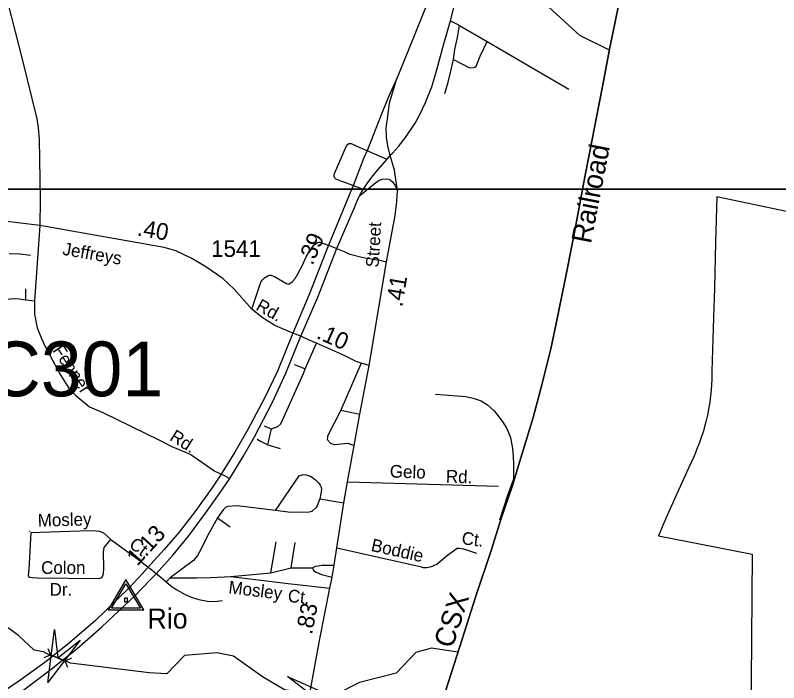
# Model space of a CAD drawing. Extents: x 2220236 to 2384410, y 720751 to 894131.
# Drawn here: x 2357653 to 2363367, y 813280 to 818277 of the extents above; entities that cross this region are included whole.
import ezdxf

# ---------------------------------------------------------------- set-up
doc = ezdxf.new("R2010")
doc.units = 0
doc.layers.add('Default', color=7, linetype='Continuous')

msp = doc.modelspace()

# ---------------------------------------------------------------- linework, layer by layer
at = {"layer": 'Default'}
for p, q in [((2360908.9, 818233.9), (2360970.7, 818204)), ((2360970.7, 818204), (2360978.5, 818200.2)), ((2360978.5, 818200.2), (2361185.4, 818080.8)), ((2361185.4, 818080.8), (2361795.4, 817722.8)), ((2360232.5, 817287.9), (2360428.4, 817201.3)), ((2360243.9, 816978.2), (2360126.9, 817021.5)), ((2357836.3, 816703.7), (2357795.7, 816137.7)), ((2359945.4, 816573.7), (2360008.8, 816550.1)), ((2360008.8, 816550.1), (2360029.9, 816542.2)), ((2360029.9, 816542.2), (2360050.7, 816533.4)), ((2360050.7, 816533.4), (2360113.1, 816507.2)), ((2357731.1, 816147.2), (2357731.1, 816229.3)), ((2357731.1, 816147.2), (2357795.7, 816137.7)), ((2359823.1, 815629.2), (2359906.2, 815823.1)), ((2359739.2, 815663), (2359766.5, 815652)), ((2359766.5, 815652), (2359823.1, 815629.2)), ((2360242.1, 815671.6), (2360088.1, 815319.4)), ((2360088.1, 815319.4), (2360232.5, 815291.1)), ((2359515.1, 815201.9), (2359543.8, 815191.1)), ((2359543.8, 815191.1), (2359570.1, 815181.3)), ((2359542.1, 815059.7), (2359570.1, 815181.3)), ((2359462.3, 815103), (2359488.2, 815089)), ((2359488.2, 815089), (2359542.1, 815059.7)), ((2359542.1, 815059.7), (2359635.5, 815032.6)), ((2359200.4, 814838.2), (2359258.2, 814809.8)), ((2360139.6, 814783), (2361268.6, 814751.8)), ((2359932.2, 814657.8), (2360112.6, 814626)), ((2359166.1, 814514.5), (2359260.9, 814447.7)), ((2359564.9, 814103.4), (2359606.3, 814334)), ((2359716.5, 814139.4), (2359748.1, 814329.6)), ((2358603.1, 814180.2), (2358656.7, 814138.3)), ((2358656.7, 814138.3), (2358674.5, 814124.4)), ((2358674.5, 814124.4), (2358692, 814110)), ((2358692, 814110), (2358744.4, 814066.9)), ((2359265.5, 814076), (2359564.9, 814103.4)), ((2359564.9, 814103.4), (2359716.5, 814139.4)), ((2359716.5, 814139.4), (2359876.4, 814139.1)), ((2358744.4, 814066.9), (2358781.7, 814036.2)), ((2358781.7, 814036.2), (2358812.1, 814065.8)), ((2357897.3, 813536.5), (2357915.4, 813489)), ((2357869, 813468.4), (2357915.4, 813489)), ((2357915.4, 813489), (2358027, 813442.6)), ((2358073.4, 813463.2), (2358027, 813442.6)), ((2358045.1, 813395.1), (2358027, 813442.6))]:
    msp.add_line(p, q, dxfattribs=at)
for points in [[(2346103.7, 826026.5), (2370568.5, 826026.5), (2370568.5, 816974.7), (2346103.7, 816974.7), (2346103.7, 826026.5)], [(2362099.7, 818015), (2361878.9, 818124.2), (2360909.8, 819013.5), (2360632.8, 819186), (2360306.7, 819330.2), (2360205.8, 819437.7), (2360099.8, 819879.8), (2359910.8, 820351.3), (2359724.8, 820616.1), (2359606.9, 820713), (2359246.8, 820842.7), (2358779.7, 820869.6), (2358631.7, 820990.2), (2358555.5, 821038.8), (2358496.1, 821054.2), (2358406, 821065.8), (2358142.5, 821143.9)], [(2358446.3, 820961.9), (2358327.3, 820738.1), (2358138.2, 820366.2), (2358041.8, 820187.4), (2357964.3, 820028.1), (2357832.8, 819774.7), (2357694, 819440.1), (2357665.6, 819364.3), (2357640.4, 819280.7), (2357609.3, 819126.3), (2357579, 818982), (2357571.8, 818929.3), (2357569.4, 818857.7), (2357569.4, 818740.9), (2357571, 818644.7), (2357578.5, 818570.5), (2357600.2, 818358.2), (2357703.5, 817947.8), (2357813.9, 817502.1), (2357823.3, 817434.2), (2357830.5, 817349.6), (2357834.4, 817199.7), (2357838, 816891.7), (2357836.3, 816703.7)], [(2361930.7, 820820.9), (2361749.3, 820364.7), (2361490.3, 819739.8), (2361439.1, 819620.9), (2361392.1, 819501.6), (2361350.9, 819412.9), (2361329.9, 819368.1), (2361284.2, 819284.9), (2361219.3, 819178.8), (2361167.3, 819099.3), (2361105.1, 819007.9), (2361022, 818890.8), (2360958.9, 818791.2), (2360859.9, 818630.2), (2360805.8, 818528.7), (2360769.8, 818443.1), (2360715.7, 818314.6), (2360627.9, 818098.2), (2360509.5, 817803.4)], [(2360872.2, 813217), (2360979.4, 813552.4), (2361098.1, 813920.1), (2361216.8, 814276.4), (2361287.1, 814502.5), (2361373.5, 814756.2), (2361428.5, 814938.6), (2361528.2, 815264.5), (2361594.7, 815509.6), (2361660.2, 815778.5), (2361700.1, 815970.4), (2361765.6, 816284.9), (2361827.3, 816599.4), (2361871, 816825.5), (2361915.6, 817065.9), (2361953.6, 817255.9), (2362005.8, 817526.7), (2362047.6, 817743.3), (2362103.6, 818035), (2362139.7, 818215.5), (2362205.2, 818537.6)], [(2362205.2, 818537.6), (2362139.7, 818215.5), (2362103.6, 818035), (2362047.6, 817743.3), (2362005.8, 817526.7), (2361953.6, 817255.9), (2361915.6, 817065.9), (2361871, 816825.5), (2361827.3, 816599.4), (2361765.6, 816284.9), (2361700.1, 815970.4), (2361660.2, 815778.5), (2361594.7, 815509.6), (2361528.2, 815264.5), (2361428.5, 814938.6), (2361373.5, 814756.2), (2361287.1, 814502.5), (2361216.8, 814276.4), (2361098.1, 813920.1), (2360979.4, 813552.4), (2360872.2, 813217)], [(2360458.7, 817225.9), (2360464.6, 817234.1), (2360475.5, 817245.1), (2360520.3, 817295.4), (2360574, 817361.7), (2360645.2, 817470), (2360681.2, 817533.7), (2360723.8, 817624.4), (2360769.8, 817741.1), (2360810, 817879.1), (2360860.1, 818061.9), (2360908.9, 818233.9), (2360975.3, 818493)], [(2360932.4, 817944.6), (2360943.5, 818020.7), (2360963.4, 818109.5), (2360978.5, 818200.2)], [(2360932.4, 817944.6), (2361053.1, 817884.1), (2361081.1, 817884.4), (2361090.9, 817888.4), (2361100.9, 817894.7), (2361132, 817971), (2361185.4, 818080.8)], [(2360867.4, 817691.8), (2360892.5, 817775.7), (2360910.6, 817848.2), (2360932.4, 817944.6)], [(2360509.5, 817803.4), (2360446.3, 817665.7), (2360397, 817543.4), (2360288.7, 817270.2), (2360262.6, 817209.4), (2360179.5, 816995.5), (2360151.2, 816930.6), (2359992.2, 816543.8), (2359851.4, 816187.2), (2359729.8, 815896.7)], [(2360458.7, 817225.9), (2360440.9, 817300.4), (2360431.9, 817363.5), (2360429.6, 817433.3), (2360440.9, 817519), (2360454.4, 817620.4), (2360509.5, 817803.4)], [(2360126.9, 817021.5), (2360097.1, 817032.5), (2360059.4, 817046.4), (2360051.5, 817050.3), (2360045.4, 817056.2), (2360038.8, 817072.8), (2360041, 817092.3), (2360132.3, 817299.3), (2360140.3, 817309.4), (2360150.2, 817317.4), (2360166.2, 817317.7), (2360199.1, 817302.7), (2360232.5, 817287.9)], [(2360229.8, 816924.5), (2360237, 816938.8), (2360260.8, 816979.9), (2360287.3, 817016.5), (2360322, 817065), (2360365.9, 817119.8), (2360419.8, 817182.9), (2360458.7, 817225.9)], [(2360513, 816963.2), (2360491.8, 817116.8), (2360458.7, 817225.9)], [(2360229.8, 816924.5), (2360337.8, 817015.7), (2360377.3, 817042.2), (2360401.2, 817050.5), (2360431.2, 817051), (2360447.3, 817049), (2360457.3, 817045.2), (2360475.1, 817029.6), (2360492.7, 817003.8), (2360506.2, 816982.2), (2360513, 816963.2)], [(2329807.7, 816974.9), (2370566.3, 816974.8), (2370566.3, 785046.7), (2329807.6, 785046.7), (2329807.7, 816974.9)], [(2360300.5, 815655.8), (2360430.7, 816431.1), (2360496.6, 816777.7), (2360509, 816881.4), (2360513, 816963.2)], [(2359789.5, 815873.1), (2359917.2, 816165.3), (2360057.9, 816525.5), (2360190.4, 816838.2), (2360211.5, 816888.5), (2360229.8, 816924.5)], [(2365000, 816475.6), (2362904.5, 816917.1), (2362893.5, 816577.2), (2362885.5, 816232.5), (2362884, 816162), (2362878, 816012.1), (2362872.8, 815851.2), (2362866.5, 815613.4), (2362866.5, 815553.6), (2362862, 815469.8), (2362848.2, 815361.4), (2362847, 815356.2), (2362833.5, 815282), (2362822, 815234.1), (2362803.2, 815165.8), (2362779.5, 815094.2), (2362774, 815079), (2362750.8, 815023.5), (2362742.5, 815000), (2362730.2, 814970.4), (2362690.8, 814886.2), (2362591, 814666.3), (2362573.8, 814626.2), (2362559.5, 814593.4), (2362504, 814468.9), (2362467.2, 814380), (2362786.2, 814317.1), (2363168.2, 814241.6), (2363152, 812338.9)], [(2365000, 816475.6), (2362904.5, 816917.1), (2362893.5, 816577.2), (2362885.5, 816232.5), (2362884, 816162), (2362878, 816012.1), (2362872.8, 815851.2), (2362866.5, 815613.4), (2362866.5, 815553.6), (2362862, 815469.8), (2362848.2, 815361.4), (2362847, 815356.2), (2362833.5, 815282), (2362822, 815234.1), (2362803.2, 815165.8), (2362779.5, 815094.2), (2362774, 815079), (2362750.8, 815023.5), (2362742.5, 815000), (2362730.2, 814970.4), (2362690.8, 814886.2), (2362591, 814666.3), (2362573.8, 814626.2), (2362559.5, 814593.4), (2362504, 814468.9), (2362467.2, 814380), (2362786.2, 814317.1), (2363168.2, 814241.6), (2363152, 812338.9)], [(2357836.3, 816703.7), (2357421.9, 816752.8)], [(2359729.8, 815896.7), (2359594.8, 815955.2), (2359501.5, 816013.8), (2359423.3, 816077), (2359290.1, 816225.3), (2359205, 816305.8), (2359070.9, 816398.9), (2358970, 816457.3), (2358853.2, 816512.5), (2358767.3, 816538.6), (2357836.3, 816703.7)], [(2359423.3, 816077), (2359490.9, 816277.9), (2359500.7, 816293.9), (2359518.6, 816312.2), (2359542.2, 816326.4), (2359554.2, 816330.7), (2359566.2, 816330.8), (2359592.4, 816321), (2359683, 816268.1), (2359701, 816264.4), (2359726.6, 816282.7), (2359748.5, 816307), (2359768.1, 816341.2), (2359801.3, 816405.6), (2359830.5, 816467.8), (2359856, 816516.1), (2359889.5, 816558.5), (2359914.8, 816575.2), (2359923.4, 816577.1), (2359929.6, 816577.7), (2359934.8, 816577.1), (2359941.6, 816575.1), (2359945.4, 816573.7)], [(2360113.1, 816507.2), (2360150.1, 816491.7), (2360256.3, 816463), (2360380.6, 816442.5), (2360430.7, 816431.1)], [(2357606.5, 816494.4), (2357688.5, 816489.7), (2357765.8, 816481.8)], [(2357582.8, 816150.3), (2357645.9, 816156.7), (2357682.2, 816153.5), (2357731.1, 816147.2)], [(2357795.7, 816137.7), (2357797.3, 816039.9), (2357816.2, 815935.7), (2357848.4, 815856.3), (2357874.6, 815801.6), (2357911.9, 815733), (2357988.2, 815588.5), (2358052.8, 815485.9), (2358105.6, 815429.4), (2358206.9, 815344.6), (2358313.9, 815300.8), (2358732, 815096.5), (2358824.4, 815047.8), (2358965.4, 814989.5), (2359139.8, 814869.1)], [(2359729.8, 815896.7), (2359614.3, 815612.9), (2359518.1, 815409.4), (2359392.7, 815174.4), (2359295.4, 815005.6), (2359188.2, 814832.9), (2359124.4, 814737.1), (2359004.3, 814569.8), (2358878.1, 814407), (2358767.1, 814276.2), (2358642.5, 814139.3), (2358606, 814096.7), (2358507.2, 813991.7), (2358250.2, 813744), (2358044.1, 813566.4), (2357872.9, 813431.6), (2357679.5, 813292), (2357419.5, 813115.9), (2357040.7, 812904.9), (2356368.5, 812543.3), (2355989.6, 812338.7), (2355434.7, 812028.2)], [(2355467.5, 811978.6), (2356019.8, 812270.5), (2356409.7, 812481.4), (2357059.7, 812835.1), (2357454.4, 813052.5), (2357725.5, 813234.9), (2357922.1, 813382.4), (2358113.9, 813534.7), (2358299.4, 813698), (2358549.7, 813932.4), (2358662.2, 814051), (2358706.3, 814095.2), (2358835.5, 814238.1), (2358949.6, 814378.1), (2359075.7, 814548.5), (2359182.1, 814697.5), (2359258.2, 814809.8), (2359357.7, 814973.6), (2359442.9, 815121.2), (2359578.2, 815379.8), (2359676.6, 815597.7), (2359789.5, 815873.1)], [(2359789.5, 815873.1), (2359729.8, 815896.7)], [(2360300.5, 815655.8), (2360242.1, 815671.6), (2360204.3, 815685.8), (2360109.7, 815731.5), (2359906.2, 815823.1), (2359846.6, 815848), (2359789.5, 815873.1)], [(2359480.4, 811334.7), (2359547.4, 811613.2), (2359626.3, 811941.5), (2359645.2, 812050.4), (2359672.8, 812185.3), (2359681.5, 812241.4), (2359748.5, 812594.1), (2359767.4, 812698.2), (2359821, 812994.9), (2359931.4, 813608.9), (2360006.2, 813986.8), (2360023.2, 814071.1), (2360040.2, 814159.2), (2360060.5, 814289.3), (2360112.6, 814626), (2360139.6, 814783), (2360189.3, 815056.9), (2360232.5, 815291.1), (2360300.5, 815655.8)], [(2359570.1, 815181.3), (2359617.9, 815197.8), (2359639.6, 815217.9), (2359811, 815593.9), (2359823.1, 815629.2)], [(2360798.5, 815439.9), (2361024.7, 815422.5), (2361078.8, 815411.3), (2361139.1, 815390), (2361187.3, 815360.5), (2361238, 815315.2), (2361296.7, 815237.9), (2361331.4, 815182.3), (2361358.3, 815116.8), (2361375.1, 815032.9), (2361379.9, 814971), (2361382.7, 814917.1), (2361382.1, 814809.5)], [(2360088.1, 815319.4), (2359988.5, 815126.3), (2359988.7, 815116.3), (2359986.8, 815106.2), (2359988.9, 815098.3), (2360011.1, 815072.6), (2360039.3, 815063), (2360141.2, 815072.1), (2360189.3, 815056.9)], [(2359139.8, 814869.1), (2359146.3, 814864.8), (2359200.4, 814838.2)], [(2359599.3, 814569.8), (2359776.2, 814827.7), (2359808, 814838.2), (2359830.1, 814836.5), (2359866.3, 814822.8), (2359898.4, 814799.3), (2359922.8, 814775.5), (2359935.1, 814759.8), (2359943.1, 814743.9), (2359943.3, 814723.9), (2359939.7, 814695.7), (2359932.2, 814657.8)], [(2361382.1, 814809.5), (2361380.5, 814805), (2361337.4, 814682.2), (2361277.5, 814497.9)], [(2359932.2, 814657.8), (2359912.8, 814605.4), (2359904.9, 814591.5), (2359873.3, 814561), (2359841.4, 814554.7), (2359803.5, 814556.1), (2359715.5, 814555.1), (2359599.3, 814569.8)], [(2359599.3, 814569.8), (2359313.1, 814604.3), (2359241.1, 814599.4), (2359227.2, 814591.2), (2359207.5, 814575), (2359166.1, 814514.5)], [(2359166.1, 814514.5), (2359089.8, 814375.7), (2359044.9, 814283.2), (2359016.5, 814232.9), (2358987.1, 814194.1), (2358812.1, 814065.8)], [(2357770, 814404.7), (2357755, 814127.9), (2357749.6, 814080.5), (2357756.3, 814069.5), (2357778, 814067), (2357817.3, 814065.6), (2358277.9, 814060), (2358291.9, 814064.2), (2358305.6, 814076.4), (2358313.5, 814098.5), (2358315.1, 814134.4), (2358313.6, 814258.4), (2358319, 814292.4), (2358368.4, 814353.1)], [(2357759, 814413.9), (2357763.9, 814413.6)], [(2357770, 814404.7), (2358207.2, 814419.2), (2358259.2, 814417.7), (2358283.1, 814414), (2358312.8, 814401.5), (2358368.4, 814353.1)], [(2358368.4, 814353.1), (2358596.1, 814185.7), (2358603.1, 814180.2)], [(2360060.5, 814289.3), (2360682, 814151), (2360706.1, 814143.2), (2360732.2, 814141.4), (2360768.1, 814149.9), (2360807.8, 814168.3), (2360886.9, 814235.4), (2360960.4, 814286.2), (2360978.2, 814286.3), (2361006.4, 814282.7), (2361104.8, 814249.9)], [(2359876.4, 814139.1), (2359900.3, 814151.5), (2359950.1, 814160.1), (2360040.2, 814159.2)], [(2359876.4, 814139.1), (2359884.7, 814121.3), (2359904.9, 814107.7), (2359945, 814090.1), (2360023.2, 814071.1)], [(2358812.1, 814065.8), (2359008.5, 814064.5), (2359113.5, 814068.2), (2359265.5, 814076)], [(2359265.5, 814076), (2359693.8, 814023), (2360006.2, 813986.8)], [(2358781.7, 814036.2), (2358826.3, 813996.9), (2358862.9, 813975.3), (2358925.1, 813941.4), (2358976.5, 813917.1), (2359026.6, 813902.2), (2359090.2, 813890), (2359147, 813887.3), (2359199.8, 813895.4)], [(2360965.4, 813508.6), (2360767.9, 813539.5), (2360651.8, 813505.2), (2360503.8, 813351.4), (2360229.8, 813281.1), (2360031.7, 813180.8), (2359856.9, 813196.6), (2359668.7, 813225.7), (2359503.7, 813323.7), (2359285.8, 813478.9), (2359160.9, 813503.4), (2358918.7, 813483.7), (2358787.7, 813346.9), (2358653.8, 813354.6), (2358067.1, 813426.9), (2357971.2, 813465.8), (2357895.9, 813495), (2357863.1, 813512), (2357793.9, 813522.9), (2357675.7, 813633.1), (2357482.7, 813772.9)]]:
    msp.add_lwpolyline(points, dxfattribs=at)
for points in [[(2358614.9, 813826.3), (2358480.9, 814052.4), (2358347.4, 813826.3)], [(2358588.9, 813838.4), (2358373.4, 813838.4), (2358480.9, 814020.6)], [(2358493.2, 813885), (2358493.2, 813913.3), (2358469, 813913.3), (2358469, 813885)], [(2358137.9, 813598.6), (2357895, 813280.9), (2357946.5, 813677.6), (2357971.2, 813465.8)], [(2359688.9, 813327.8), (2360054.4, 813165.5), (2359656.7, 813123.3), (2359856.9, 813196.6)]]:
    msp.add_lwpolyline(points, close=True, dxfattribs=at)

# ---------------------------------------------------------------- texts
for s, height, rotation, p in [('Railroad', 150, 78.986, (2361960.7, 816561.5)), ('.40', 125, 350.188, (2358559, 816628.6)), ('Street', 95, 86.5744, (2360371.3, 816386.6)), ('.39', 125, 66.8124, (2359876.9, 816399)), ('Jeffreys', 95, 350.188, (2358001.5, 816484.2)), ('.41', 125, 80.4686, (2360548.2, 816088.3)), ('Rd.', 95, 331.0794, (2359446, 816074.9)), ('.10', 125, 336.0218, (2359899.3, 815861.3)), ('Fenner', 95, 303.6108, (2357927.5, 815768.8)), ('Rd.', 95, 327.6406, (2358801.6, 815100.4)), ('Gelo', 95, 358.1333, (2360454.7, 814816.6)), ('Rd.', 95, 358.1333, (2360874.2, 814778.8)), ('Mosley', 95, 1.4653, (2357821.7, 814447.9)), ('1.13', 125, 47.6798, (2358566.1, 814148.2)), ('Ct.', 95, 352.7265, (2360989.7, 814317.9)), ('Ct.', 95, 323.6791, (2358497.1, 814299.2)), ('Boddie', 95, 347.4545, (2360309.4, 814267.5)), ('Colon', 95, 0.1987, (2357846.2, 814094)), ('Mosley', 95, 352.946, (2359244.5, 813949.9)), ('Dr.', 95, 0.1987, (2357910, 813930.9)), ('Ct.', 95, 353.39, (2359688.6, 813886.3)), ('CSX', 150, 71.9577, (2360924.1, 813531.1)), ('.83', 125, 78.8134, (2359872.9, 813635.1))]:
    msp.add_text(s, height=height, rotation=rotation, dxfattribs=at).set_placement(p)
for s, height, p in [('1541', 125, (2359118.5, 816467.5)), ('C301', 410.1, (2357447.9, 815424.1)), ('Rio', 150, (2358641.7, 813685.6))]:
    msp.add_text(s, height=height, dxfattribs=at).set_placement(p)

doc.saveas('drawing.dxf')
